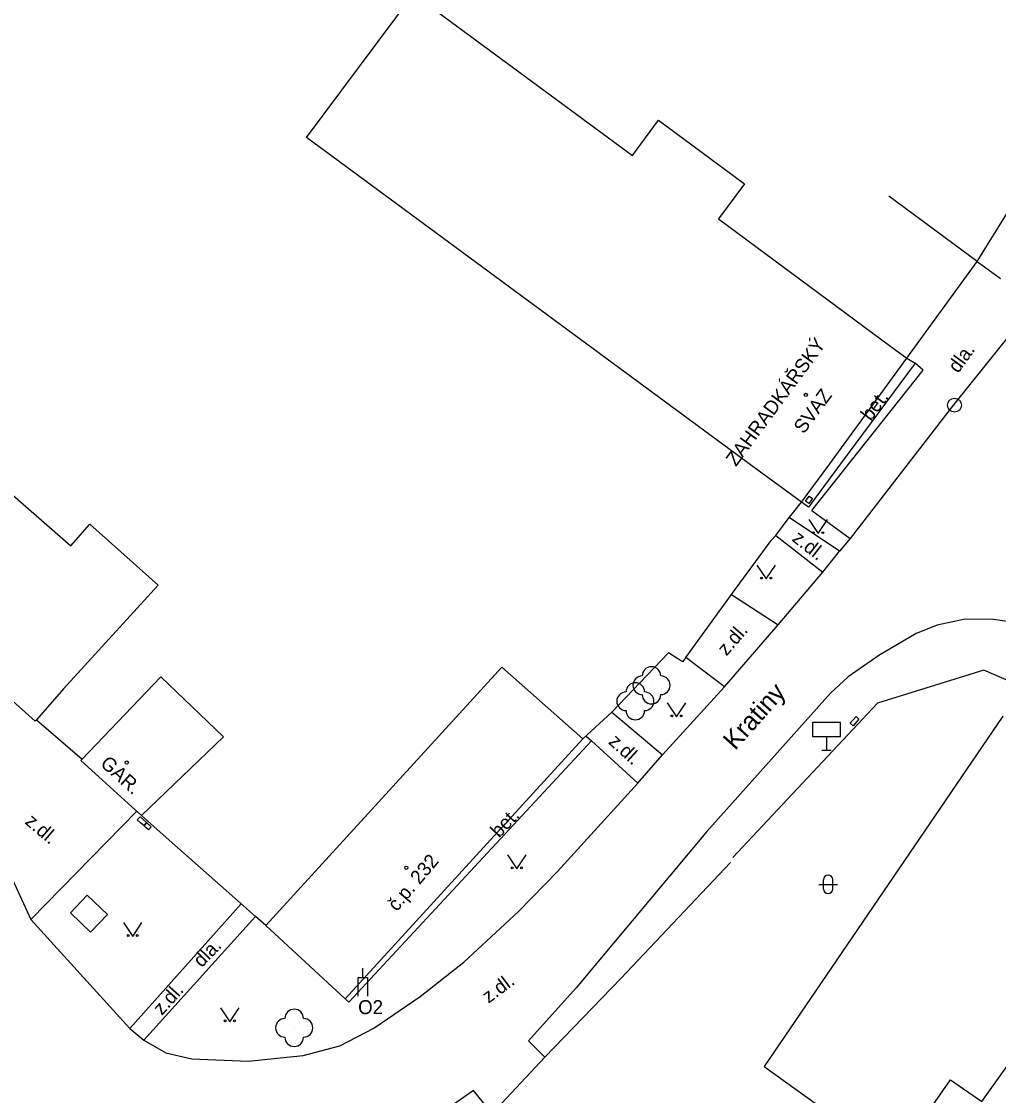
# Model space of a CAD drawing. Extents: x -577457 to -568404, y -1208466 to -1201387.
# Drawn here: x -568733.1 to -568680.5, y -1204034 to -1203976.2 of the extents above; entities that cross this region are included whole.
import ezdxf

# ---------------------------------------------------------------- set-up
doc = ezdxf.new("R2010")
doc.units = 0
for name, color, linetype in [('BUDOVY_MĚŘ', 7, 'Continuous'), ('BUDOVY_NEMĚŘ', 7, 'Continuous'), ('MAP_ZN_BP', 7, 'Continuous'), ('NÁZVY_ULIC_TOK_SMĚR', 7, 'Continuous'), ('OBVOD_PILÍŘE', 7, 'Continuous'), ('POMOC_POPIS', 7, 'Continuous'), ('ROZHRANÍ_PLOCH', 7, 'Continuous'), ('ZELEŇ', 7, 'Continuous'), ('ZN_BUDOV', 7, 'Continuous'), ('ZN_DOPLŇKOVÉ', 7, 'Continuous'), ('ZN_KULTUR', 7, 'Continuous'), ('Č_POPIS_ORIENT', 7, 'Continuous')]:
    doc.layers.add(name, color=color, linetype=linetype)

msp = doc.modelspace()

# ---------------------------------------------------------------- linework, layer by layer
at = {"layer": 'BUDOVY_MĚŘ'}
for points in [[(-568689.59, -1204000), (-568685.44, -1203994.33)], [(-568691.11, -1204002.07), (-568689.59, -1204000)], [(-568734.25, -1204012.15), (-568732.34, -1204013.85), (-568732.27, -1204013.78)], [(-568719.93, -1204024.85), (-568715.66, -1204028.78), (-568702.87, -1204014.81)], [(-568729.8, -1204015.9), (-568729.87, -1204015.97)], [(-568729.87, -1204015.97), (-568728.91, -1204016.84)], [(-568728.91, -1204016.84), (-568727.13, -1204018.46)], [(-568727.13, -1204018.46), (-568726.62, -1204018.92)]]:
    msp.add_lwpolyline(points, dxfattribs=at)
at = {"layer": 'BUDOVY_NEMĚŘ'}
for points in [[(-568693.92, -1204000), (-568717.74, -1203982.46), (-568711.98, -1203974.73), (-568700.2, -1203983.42), (-568698.8, -1203981.52), (-568694.17, -1203984.94), (-568695.57, -1203986.83), (-568686.3, -1203993.7), (-568685.44, -1203994.33)], [(-568691.11, -1204002.07), (-568693.92, -1204000)], [(-568739.99, -1204006.56), (-568736.96, -1204003.2), (-568734.43, -1204000.92), (-568730.42, -1204004.41), (-568729.39, -1204003.25), (-568725.71, -1204006.54), (-568730.81, -1204012.11), (-568732.27, -1204013.78)], [(-568719.93, -1204024.85), (-568707.23, -1204010.95), (-568702.87, -1204014.81)], [(-568729.8, -1204015.9), (-568725.57, -1204011.47), (-568722.2, -1204014.69), (-568726.62, -1204018.92)], [(-568680.28, -1204013.59), (-568693.12, -1204032.42), (-568686.11, -1204037.46), (-568683.09, -1204033.14), (-568681.42, -1204034.31), (-568671.18, -1204019.97)]]:
    msp.add_lwpolyline(points, dxfattribs=at)
at = {"layer": 'MAP_ZN_BP'}
for radius in [0.375, 0.0005]:
    msp.add_circle((-568682.88, -1203996.851), radius, dxfattribs=at)
at = {"layer": 'OBVOD_PILÍŘE'}
for points in [[(-568690.62, -1204002.01), (-568690.71, -1204002.14), (-568690.89, -1204002.01), (-568690.7, -1204001.75), (-568690.53, -1204001.88), (-568690.62, -1204002.01)], [(-568688.34, -1204013.78), (-568688.18, -1204013.6), (-568688.02, -1204013.75), (-568688.33, -1204014.1), (-568688.5, -1204013.96), (-568688.34, -1204013.78)], [(-568726.66, -1204019.32), (-568726.84, -1204019.16), (-568726.69, -1204019), (-568726.34, -1204019.31), (-568726.48, -1204019.48), (-568726.66, -1204019.32)], [(-568726.36, -1204019.59), (-568726.48, -1204019.48), (-568726.34, -1204019.31), (-568726.09, -1204019.53), (-568726.24, -1204019.69), (-568726.36, -1204019.59)]]:
    msp.add_lwpolyline(points, dxfattribs=at)
at = {"layer": 'ROZHRANÍ_PLOCH'}
for points in [[(-568681.66, -1203989.12), (-568680.4, -1203990.04)], [(-568678.61, -1203991.45), (-568682.93, -1203996.83)], [(-568684.99, -1203994.59), (-568689.01, -1204000)], [(-568685.44, -1203994.33), (-568684.99, -1203994.59)], [(-568684.57, -1203994.96), (-568684.99, -1203994.59)], [(-568690.55, -1204002.52), (-568684.57, -1203994.96)], [(-568682.93, -1203996.83), (-568688.49, -1204004.02)], [(-568689.01, -1204000), (-568690.74, -1204002.33)], [(-568690.74, -1204002.33), (-568691.11, -1204002.07)], [(-568690.55, -1204002.52), (-568688.49, -1204004.02)], [(-568689.06, -1204004.71), (-568691.77, -1204002.9)], [(-568692.5, -1204003.86), (-568689.96, -1204005.84)], [(-568688.49, -1204004.02), (-568689.06, -1204004.71)], [(-568689.96, -1204005.84), (-568689.06, -1204004.71)], [(-568692.36, -1204008.67), (-568689.96, -1204005.84)], [(-568694.87, -1204007.04), (-568692.36, -1204008.67)], [(-568678.45, -1204008.93), (-568679.31, -1204008.6), (-568680.78, -1204008.38), (-568682.31, -1204008.36), (-568683.81, -1204008.69), (-568684.95, -1204009.14), (-568686.95, -1204010.32), (-568688.6, -1204011.46), (-568689.56, -1204012.34), (-568696.2, -1204019.78), (-568703.23, -1204028.2), (-568705.79, -1204031.04)], [(-568695.25, -1204012.01), (-568692.36, -1204008.67)], [(-568695.25, -1204012.01), (-568697.33, -1204010.42)], [(-568698.59, -1204015.67), (-568695.25, -1204012.01)], [(-568701.31, -1204013.36), (-568698.59, -1204015.67)], [(-568715.46, -1204028.97), (-568702.41, -1204014.91)], [(-568702.7, -1204014.65), (-568702.41, -1204014.91)], [(-568699.92, -1204017.18), (-568702.41, -1204014.91)], [(-568699.92, -1204017.18), (-568698.59, -1204015.67)], [(-568726.49, -1204031.02), (-568725.3, -1204031.7), (-568723.9, -1204032.02), (-568720.88, -1204032.15), (-568717.91, -1204031.84), (-568715.95, -1204031.31), (-568714.11, -1204030.37), (-568711.63, -1204028.67), (-568709.28, -1204026.81), (-568706.33, -1204024.09), (-568704.24, -1204021.94), (-568699.92, -1204017.18)], [(-568735.75, -1204017.64), (-568732.56, -1204024.52)], [(-568726.87, -1204018.7), (-568732.56, -1204024.52)], [(-568730.44, -1204024.17), (-568729.36, -1204025.2), (-568728.45, -1204024.25), (-568729.53, -1204023.22), (-568730.44, -1204024.17)], [(-568727.24, -1204030.39), (-568721.25, -1204023.68)], [(-568732.56, -1204024.52), (-568727.24, -1204030.39)], [(-568720.48, -1204024.36), (-568726.49, -1204031.02)], [(-568715.66, -1204028.78), (-568715.46, -1204028.97)], [(-568727.24, -1204030.39), (-568726.49, -1204031.02)], [(-568704.92, -1204031.92), (-568705.79, -1204031.04)], [(-568707.75, -1204034.96), (-568708.76, -1204033.72), (-568712.16, -1204036.11), (-568714.79, -1204037.64), (-568716.61, -1204038.4), (-568719.47, -1204039.32), (-568721.4, -1204039.75), (-568725.44, -1204040.42)]]:
    msp.add_lwpolyline(points, dxfattribs=at)
at = {"layer": 'ZELEŇ'}
for centre in [(-568699.18, -1204011.92), (-568700.05, -1204012.78), (-568718.4, -1204030.35)]:
    msp.add_circle(centre, 0.0005, dxfattribs=at)
for centre, start, end in [((-568699.18, -1204011.42), 0, 179.99999), ((-568699.68, -1204011.92), 89.99999, 269.99999), ((-568698.68, -1204011.92), 270, 89.99999), ((-568700.05, -1204012.28), 0, 179.99999), ((-568700.55, -1204012.78), 89.99999, 269.99999), ((-568699.18, -1204012.42), 179.99999, 359.99999), ((-568699.55, -1204012.78), 270, 89.99999), ((-568700.05, -1204013.28), 179.99999, 359.99999), ((-568718.4, -1204029.85), 0, 179.99999), ((-568718.9, -1204030.35), 89.99999, 269.99999), ((-568717.9, -1204030.35), 270, 89.99999), ((-568718.4, -1204030.85), 179.99999, 359.99999)]:
    msp.add_arc(centre, 0.5, start, end, dxfattribs=at)
at = {"layer": 'ZN_BUDOV'}
for centre in [(-568690.88, -1203996.3), (-568727.41, -1204016.08), (-568712.37, -1204021.74)]:
    msp.add_circle(centre, 0.0875, dxfattribs=at)
at = {"layer": 'ZN_DOPLŇKOVÉ'}
for p, q in [((-568689.77, -1204014.67), (-568689.77, -1204015.42)), ((-568690.02, -1204015.42), (-568689.52, -1204015.42)), ((-568714.71, -1204027.64), (-568714.71, -1204027.14))]:
    msp.add_line(p, q, dxfattribs=at)
for points in [[(-568681.66, -1203989.12), (-568674.72, -1203977.94)], [(-568681.66, -1203989.12), (-568686.41, -1203985.61)], [(-568685.44, -1203994.33), (-568681.66, -1203989.12)], [(-568691.52, -1204002.59), (-568691.11, -1204002.07)], [(-568691.77, -1204002.9), (-568691.52, -1204002.59)], [(-568692.5, -1204003.86), (-568691.77, -1204002.9)], [(-568692.5, -1204003.86), (-568692.75, -1204004.14)], [(-568694.87, -1204007.04), (-568692.75, -1204004.14)], [(-568697.33, -1204010.42), (-568694.87, -1204007.04)], [(-568697.33, -1204010.42), (-568697.51, -1204010.66), (-568698.26, -1204010.17), (-568701.31, -1204013.36)], [(-568677.69, -1204015.4), (-568676.26, -1204013.36), (-568677.42, -1204012.79), (-568681.31, -1204011.11), (-568687.02, -1204012.89), (-568694.8, -1204021.18)], [(-568732.27, -1204013.78), (-568729.8, -1204015.9)], [(-568702.87, -1204014.81), (-568701.31, -1204013.36)], [(-568725.12, -1204020.25), (-568726.62, -1204018.92)], [(-568725.12, -1204020.25), (-568721.29, -1204023.65), (-568720.48, -1204024.36)], [(-568694.93, -1204021.46), (-568700.84, -1204027.7)], [(-568719.93, -1204024.85), (-568720.48, -1204024.36)], [(-568714.96, -1204028.64), (-568714.96, -1204027.64), (-568714.46, -1204027.64), (-568714.46, -1204028.64)], [(-568700.84, -1204027.7), (-568704.92, -1204031.92)], [(-568704.92, -1204031.92), (-568707.75, -1204034.96)]]:
    msp.add_lwpolyline(points, dxfattribs=at)
msp.add_lwpolyline([(-568690.52, -1204014.67), (-568689.02, -1204014.67), (-568689.02, -1204013.92), (-568690.52, -1204013.92)], close=True, dxfattribs=at)
at = {"layer": 'ZN_KULTUR'}
for p, q in [((-568689.93, -1204022.88), (-568689.93, -1204022.38)), ((-568689.43, -1204022.88), (-568689.43, -1204022.38)), ((-568690.18, -1204022.63), (-568689.18, -1204022.63))]:
    msp.add_line(p, q, dxfattribs=at)
for points in [[(-568690.72, -1204003.01), (-568690.22, -1204003.76), (-568689.72, -1204003.01)], [(-568693.51, -1204005.45), (-568693.01, -1204006.2), (-568692.51, -1204005.45)], [(-568698.33, -1204012.87), (-568697.83, -1204013.62), (-568697.33, -1204012.87)], [(-568706.92, -1204021.04), (-568706.42, -1204021.79), (-568705.92, -1204021.04)], [(-568727.59, -1204024.68), (-568727.09, -1204025.43), (-568726.59, -1204024.68)], [(-568722.37, -1204029.27), (-568721.87, -1204030.02), (-568721.37, -1204029.27)]]:
    msp.add_lwpolyline(points, dxfattribs=at)
for centre in [(-568690.47, -1204003.71), (-568689.97, -1204003.71), (-568693.26, -1204006.15), (-568692.76, -1204006.15), (-568698.08, -1204013.57), (-568697.58, -1204013.57), (-568706.67, -1204021.74), (-568706.17, -1204021.74), (-568727.34, -1204025.38), (-568726.84, -1204025.38), (-568722.12, -1204029.97), (-568721.62, -1204029.97)]:
    msp.add_circle(centre, 0.05, dxfattribs=at)
for centre, start, end in [((-568689.68, -1204022.38), 0, 179.99999), ((-568689.68, -1204022.88), 179.99999, 359.99999)]:
    msp.add_arc(centre, 0.25, start, end, dxfattribs=at)

# ---------------------------------------------------------------- texts
at = {"layer": 'NÁZVY_ULIC_TOK_SMĚR'}
msp.add_text('Kratiny', height=1, rotation=48.25193, dxfattribs=at).set_placement((-568694.68, -1204015.46))
at = {"layer": 'POMOC_POPIS'}
for s, rotation, p in [('ZAHRADKÁŘSKÝ', 53.61, (-568694.64, -1204000.19)), ('dla.', 53.94002, (-568682.69, -1203995.17)), ('SVAZ', 53.61, (-568690.99, -1203998.44)), ('bet.', 53.00003, (-568687.39, -1203997.75)), ('z.dl.', 322.06261, (-568691.67, -1204004.12)), ('z.dl.', 49.13136, (-568695.15, -1204010.38)), ('z.dl.', 317.64625, (-568701.54, -1204015.02)), ('GAR.', 317.77001, (-568728.88, -1204016.2)), ('z.dl.', 319.54882, (-568732.93, -1204019.33)), ('bet.', 46.33, (-568707.38, -1204020.17)), ('dla.', 45.84997, (-568723.38, -1204027.14)), ('z.dl.', 36.67881, (-568707.95, -1204029.06)), ('z.dl.', 48.24477, (-568725.52, -1204029.72))]:
    msp.add_text(s, height=0.75, rotation=rotation, dxfattribs=at).set_placement(p)
msp.add_text('O2', height=0.75, dxfattribs=at).set_placement((-568714.96, -1204029.61))
at = {"layer": 'Č_POPIS_ORIENT'}
msp.add_text('č.p. 232', height=0.75, rotation=49.83999, dxfattribs=at).set_placement((-568712.88, -1204024.13))

doc.saveas('drawing.dxf')
